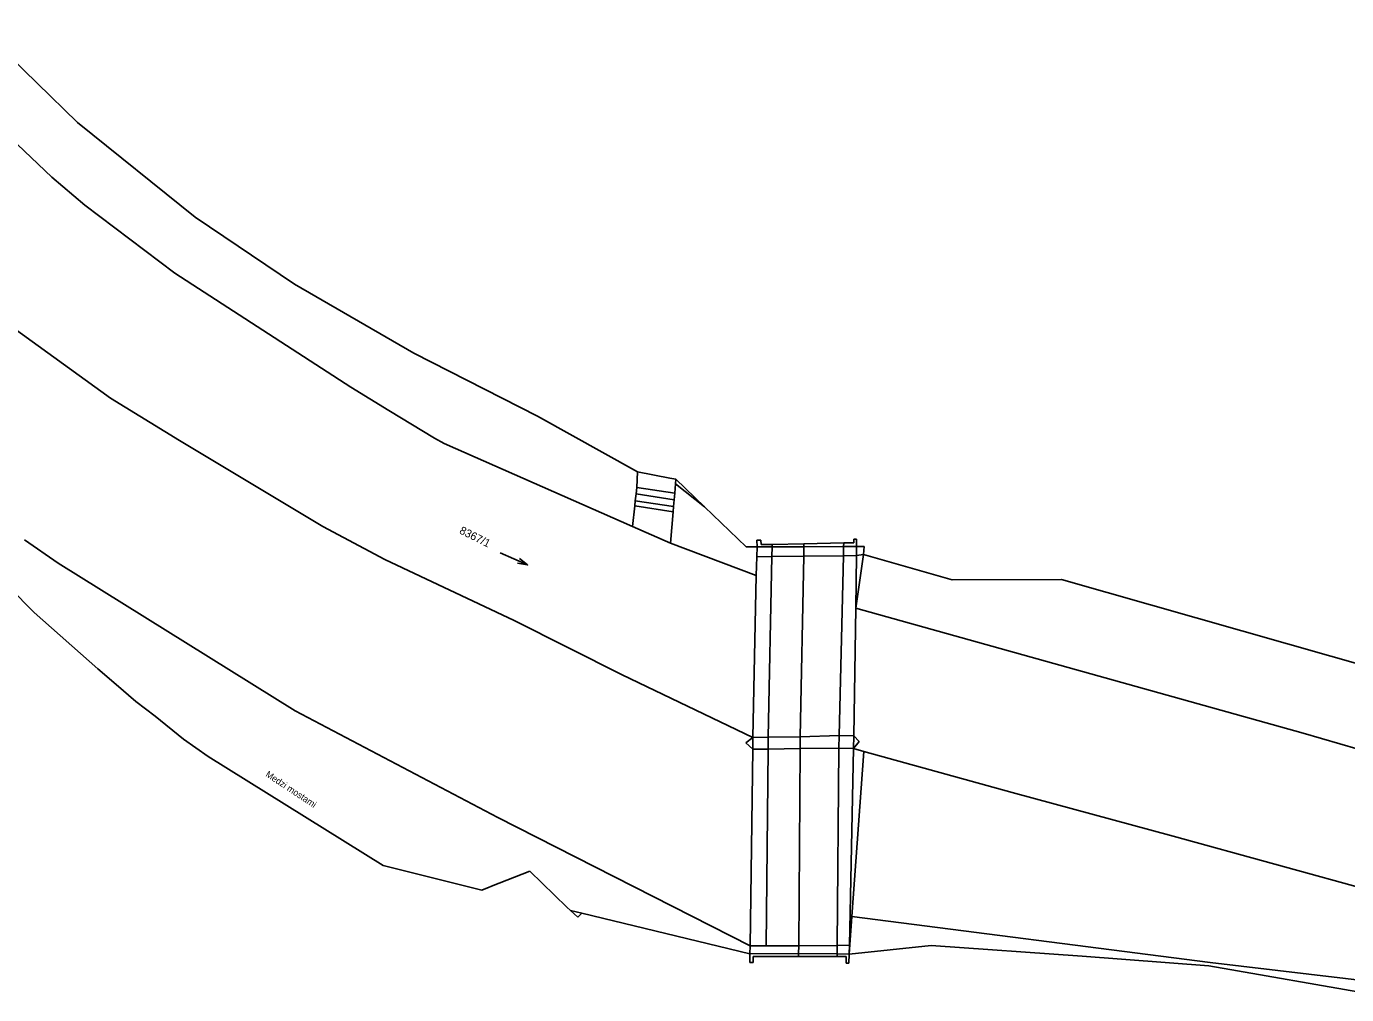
# Model space of a CAD drawing. Extents: x -263587 to -261993, y -1238795 to -1236748.
# Drawn here: x -262524.5 to -262260.6, y -1237635 to -1237441.5 of the extents above; entities that cross this region are included whole.
import ezdxf

# ---------------------------------------------------------------- set-up
doc = ezdxf.new("R2010")
doc.units = 0
doc.layers.add('Vrstva 1', color=7, linetype='Continuous')

msp = doc.modelspace()

# ---------------------------------------------------------------- linework, layer by layer
at = {"layer": 'Vrstva 1'}
for p, q in [((-262551.27, -1237441.47), (-262519.42, -1237471.58)), ((-262531.79, -1237443.64), (-262514.25, -1237460.66)), ((-262514.25, -1237460.66), (-262490.72, -1237479.63)), ((-262519.42, -1237471.58), (-262512.77, -1237477.24)), ((-262512.77, -1237477.24), (-262494.8, -1237490.81)), ((-262490.72, -1237479.63), (-262470.88, -1237493)), ((-262494.8, -1237490.81), (-262459.64, -1237513.58)), ((-262470.88, -1237493), (-262447.06, -1237506.81)), ((-262528.38, -1237500.77), (-262507.65, -1237515.81)), ((-262447.06, -1237506.81), (-262422.32, -1237519.41)), ((-262459.64, -1237513.58), (-262452.05, -1237518.25)), ((-262507.65, -1237515.81), (-262493.85, -1237524.29)), ((-262452.05, -1237518.25), (-262442.89, -1237523.82)), ((-262422.32, -1237519.41), (-262402.36, -1237530.54)), ((-262493.85, -1237524.29), (-262465.23, -1237541.43)), ((-262442.89, -1237523.82), (-262440.96, -1237524.83)), ((-262440.96, -1237524.83), (-262403.37, -1237541.44)), ((-262402.36, -1237530.54), (-262402.49, -1237533.68)), ((-262402.36, -1237530.54), (-262395.88, -1237531.76)), ((-262395.88, -1237531.76), (-262394.66, -1237531.99)), ((-262394.74, -1237532.94), (-262394.9, -1237534.77)), ((-262394.66, -1237531.99), (-262394.74, -1237532.94)), ((-262394.74, -1237532.94), (-262388.95, -1237537.5)), ((-262394.66, -1237531.99), (-262388.95, -1237537.5)), ((-262402.63, -1237534.89), (-262402.79, -1237536.3)), ((-262402.49, -1237533.68), (-262402.63, -1237534.89)), ((-262402.63, -1237534.89), (-262395.01, -1237536.12)), ((-262402.49, -1237533.68), (-262394.9, -1237534.77)), ((-262394.9, -1237534.77), (-262395.01, -1237536.12)), ((-262402.9, -1237537.33), (-262403.37, -1237541.44)), ((-262402.79, -1237536.3), (-262402.9, -1237537.33)), ((-262402.9, -1237537.33), (-262395.21, -1237538.49)), ((-262402.79, -1237536.3), (-262395.13, -1237537.47)), ((-262395.21, -1237538.49), (-262395.75, -1237544.76)), ((-262395.13, -1237537.47), (-262395.21, -1237538.49)), ((-262395.01, -1237536.12), (-262395.13, -1237537.47)), ((-262388.95, -1237537.5), (-262380.63, -1237545.53)), ((-262465.23, -1237541.43), (-262452.81, -1237548.07)), ((-262403.37, -1237541.44), (-262395.75, -1237544.76)), ((-262359.1, -1237543.98), (-262358.56, -1237543.97)), ((-262358.56, -1237543.97), (-262358.56, -1237545.46)), ((-262518.16, -1237548.81), (-262524.89, -1237544.14)), ((-262395.75, -1237544.76), (-262378.64, -1237551.25)), ((-262380.63, -1237545.53), (-262378.45, -1237545.51)), ((-262378.45, -1237545.51), (-262378.52, -1237547.51)), ((-262378.47, -1237544.21), (-262377.68, -1237544.19)), ((-262378.45, -1237545.51), (-262378.47, -1237544.21)), ((-262375.45, -1237545.5), (-262378.45, -1237545.51)), ((-262377.68, -1237544.19), (-262377.62, -1237545.08)), ((-262377.62, -1237545.08), (-262375.44, -1237545.04)), ((-262375.49, -1237547.48), (-262375.45, -1237545.5)), ((-262375.44, -1237545.04), (-262375.45, -1237545.5)), ((-262375.45, -1237545.5), (-262369.09, -1237545.49)), ((-262375.44, -1237545.04), (-262369.08, -1237544.9)), ((-262369.09, -1237545.49), (-262369.13, -1237547.4)), ((-262369.08, -1237544.9), (-262369.09, -1237545.49)), ((-262369.09, -1237545.49), (-262361.15, -1237545.47)), ((-262369.08, -1237544.9), (-262361.13, -1237544.74)), ((-262361.15, -1237545.47), (-262361.19, -1237547.31)), ((-262361.13, -1237544.74), (-262361.15, -1237545.47)), ((-262361.15, -1237545.47), (-262358.56, -1237545.46)), ((-262361.13, -1237544.74), (-262359.09, -1237544.7)), ((-262359.09, -1237544.7), (-262359.1, -1237543.98)), ((-262358.56, -1237545.46), (-262358.57, -1237547.28)), ((-262358.56, -1237545.46), (-262357.06, -1237545.45)), ((-262357.06, -1237545.45), (-262357.15, -1237547.02)), ((-262470.78, -1237578.32), (-262518.16, -1237548.81)), ((-262452.81, -1237548.07), (-262426.97, -1237560.27)), ((-262429.798, -1237546.735), (-262424.302, -1237549.145)), ((-262378.64, -1237551.25), (-262378.52, -1237547.51)), ((-262378.52, -1237547.51), (-262375.49, -1237547.48)), ((-262376.2, -1237583.58), (-262375.49, -1237547.48)), ((-262369.13, -1237547.4), (-262375.49, -1237547.48)), ((-262369.13, -1237547.4), (-262369.83, -1237583.48)), ((-262361.19, -1237547.31), (-262369.13, -1237547.4)), ((-262361.19, -1237547.31), (-262362.06, -1237583.25)), ((-262358.57, -1237547.28), (-262361.19, -1237547.31)), ((-262357.15, -1237547.02), (-262358.74, -1237557.81)), ((-262358.57, -1237547.28), (-262358.74, -1237557.81)), ((-262358.57, -1237547.28), (-262357.15, -1237547.02)), ((-262357.15, -1237547.02), (-262352.05, -1237548.49)), ((-262352.05, -1237548.49), (-262339.48, -1237552.13)), ((-262378.64, -1237551.25), (-262379.31, -1237583.63)), ((-262522.96, -1237558.68), (-262527.88, -1237553.63)), ((-262339.48, -1237552.13), (-262317.63, -1237552.02)), ((-262317.63, -1237552.02), (-262218.71, -1237580.27)), ((-262510.22, -1237569.88), (-262522.96, -1237558.68)), ((-262358.74, -1237557.81), (-262359.11, -1237583.3)), ((-262358.74, -1237557.81), (-262269.31, -1237582.75)), ((-262426.97, -1237560.27), (-262405.44, -1237571.14)), ((-262506.56, -1237573.07), (-262510.22, -1237569.88)), ((-262405.44, -1237571.14), (-262379.31, -1237583.63)), ((-262502.6, -1237576.46), (-262506.56, -1237573.07)), ((-262498.73, -1237579.39), (-262502.6, -1237576.46)), ((-262493.1, -1237583.95), (-262498.73, -1237579.39)), ((-262430.27, -1237599.62), (-262470.78, -1237578.32)), ((-262376.2, -1237583.58), (-262369.83, -1237583.48)), ((-262369.83, -1237583.48), (-262369.85, -1237585.86)), ((-262369.83, -1237583.48), (-262362.06, -1237583.25)), ((-262362.06, -1237583.25), (-262362.09, -1237585.77)), ((-262362.06, -1237583.25), (-262359.11, -1237583.3)), ((-262359.11, -1237583.3), (-262359.16, -1237585.81)), ((-262359.11, -1237583.3), (-262358.03, -1237584.46)), ((-262269.31, -1237582.75), (-262233.08, -1237593.37)), ((-262488.13, -1237587.41), (-262493.1, -1237583.95)), ((-262379.31, -1237583.63), (-262380.69, -1237584.73)), ((-262380.69, -1237584.73), (-262379.31, -1237586)), ((-262379.31, -1237586), (-262379.84, -1237625.32)), ((-262376.2, -1237583.58), (-262379.31, -1237583.63)), ((-262379.31, -1237583.63), (-262379.31, -1237586)), ((-262379.31, -1237586), (-262376.25, -1237585.97)), ((-262376.61, -1237625.31), (-262376.25, -1237585.97)), ((-262376.25, -1237585.97), (-262376.2, -1237583.58)), ((-262369.85, -1237585.86), (-262376.25, -1237585.97)), ((-262369.85, -1237585.86), (-262370.13, -1237625.26)), ((-262362.09, -1237585.77), (-262369.85, -1237585.86)), ((-262362.09, -1237585.77), (-262362.44, -1237625.2)), ((-262359.16, -1237585.81), (-262362.09, -1237585.77)), ((-262359.16, -1237585.81), (-262359.99, -1237625.18)), ((-262358.03, -1237584.46), (-262359.16, -1237585.81)), ((-262357.08, -1237586.46), (-262359.16, -1237585.81)), ((-262453.2, -1237609.23), (-262488.13, -1237587.41)), ((-262359.49, -1237619.43), (-262357.08, -1237586.46)), ((-262327.43, -1237594.65), (-262357.08, -1237586.46)), ((-262295.26, -1237603.39), (-262327.43, -1237594.65)), ((-262379.84, -1237625.32), (-262430.27, -1237599.62)), ((-262231.2, -1237621.04), (-262295.26, -1237603.39)), ((-262433.48, -1237614.15), (-262453.2, -1237609.23)), ((-262423.89, -1237610.39), (-262429.99, -1237612.75)), ((-262416.49, -1237617.54), (-262423.89, -1237610.39)), ((-262430.21, -1237612.84), (-262433.48, -1237614.15)), ((-262429.99, -1237612.75), (-262430.21, -1237612.84)), ((-262415.74, -1237618.25), (-262416.49, -1237617.54)), ((-262414.28, -1237619.56), (-262415.74, -1237618.25)), ((-262415.74, -1237618.25), (-262413.45, -1237618.75)), ((-262413.45, -1237618.75), (-262414.28, -1237619.56)), ((-262379.92, -1237626.92), (-262413.45, -1237618.75)), ((-262360.04, -1237626.97), (-262359.49, -1237619.43)), ((-262359.49, -1237619.43), (-262287.92, -1237628.63)), ((-262379.92, -1237626.92), (-262379.84, -1237625.32)), ((-262379.84, -1237625.32), (-262376.61, -1237625.31)), ((-262376.61, -1237625.31), (-262370.13, -1237625.26)), ((-262370.15, -1237626.85), (-262370.13, -1237625.26)), ((-262370.13, -1237625.26), (-262362.44, -1237625.2)), ((-262362.44, -1237625.2), (-262362.45, -1237626.88)), ((-262362.44, -1237625.2), (-262359.99, -1237625.18)), ((-262359.99, -1237625.18), (-262360.04, -1237626.97)), ((-262343.67, -1237625.21), (-262360.04, -1237626.97)), ((-262313.5, -1237627.36), (-262343.67, -1237625.21)), ((-262379.92, -1237626.92), (-262370.15, -1237626.85)), ((-262379.92, -1237627.42), (-262379.92, -1237626.92)), ((-262379.9, -1237628.63), (-262379.92, -1237627.42)), ((-262376.67, -1237627.44), (-262379.25, -1237627.41)), ((-262379.25, -1237627.41), (-262379.23, -1237628.63)), ((-262370.15, -1237627.43), (-262376.67, -1237627.44)), ((-262370.15, -1237627.43), (-262370.15, -1237626.85)), ((-262370.15, -1237626.85), (-262362.45, -1237626.88)), ((-262362.46, -1237627.43), (-262370.15, -1237627.43)), ((-262362.46, -1237627.43), (-262362.45, -1237626.88)), ((-262360.65, -1237627.41), (-262362.46, -1237627.43)), ((-262362.45, -1237626.88), (-262360.04, -1237626.97)), ((-262360.63, -1237628.74), (-262360.65, -1237627.41)), ((-262360.04, -1237626.97), (-262360.11, -1237628.78)), ((-262288.14, -1237629.27), (-262313.5, -1237627.36)), ((-262379.23, -1237628.63), (-262379.9, -1237628.63)), ((-262360.11, -1237628.78), (-262360.63, -1237628.74)), ((-262255.31, -1237635.04), (-262288.14, -1237629.27)), ((-262287.92, -1237628.63), (-262253.52, -1237632.72))]:
    msp.add_line(p, q, dxfattribs=at)
msp.add_lwpolyline([(-262425.933, -1237547.884), (-262424.302, -1237549.145), (-262426.335, -1237548.799)], dxfattribs=at)

# ---------------------------------------------------------------- texts
for s, height, rotation, p in [('8367/1', 1.6, 333.34684, (-262438.084, -1237542.76)), ('Medzi mostami', 1.3, 326.52865, (-262476.802, -1237591.311))]:
    msp.add_text(s, height=height, rotation=rotation, dxfattribs=at).set_placement(p)

doc.saveas('drawing.dxf')
